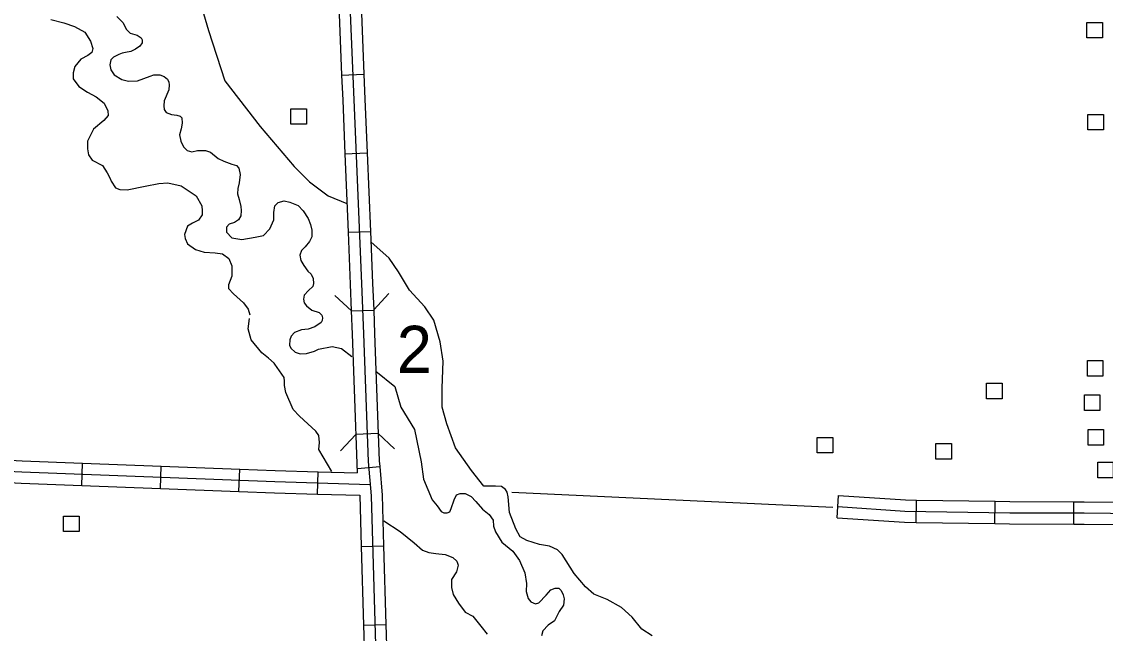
# Model space of a CAD drawing. Extents: x 1084508 to 1142749, y 1057638 to 1093403.
# Drawn here: x 1122944 to 1125227, y 1090783 to 1092072 of the extents above; entities that cross this region are included whole.
import ezdxf

# ---------------------------------------------------------------- set-up
doc = ezdxf.new("R2010")
doc.units = 0
for name, color, linetype in [('Level 32', 7, 'Continuous'), ('Level 35', 7, 'Continuous'), ('Level 38', 7, 'Continuous'), ('Level 47', 7, 'Continuous'), ('Level 5', 7, 'Continuous'), ('Level 56', 7, 'Continuous')]:
    doc.layers.add(name, color=color, linetype=linetype)

msp = doc.modelspace()

# ---------------------------------------------------------------- linework, layer by layer
at = {"layer": 'Level 32'}
for p, q in [((1123618.3, 1091959.2), (1123665.3, 1091961.2)), ((1123625.2, 1091793.7), (1123672.2, 1091795.6)), ((1123632, 1091628.1), (1123679.1, 1091630)), ((1123638.7, 1091462.6), (1123685.8, 1091464.3)), ((1123648.2, 1091202.9), (1123695.3, 1091204.6)), ((1123070.8, 1091094.8), (1123072.6, 1091141.8)), ((1123236.4, 1091088.4), (1123238.2, 1091135.5)), ((1123651.6, 1091130.2), (1123698.5, 1091134.3)), ((1123402, 1091082.1), (1123403.8, 1091129.1)), ((1123567.8, 1091076.5), (1123569.2, 1091123.6)), ((1124662, 1091026.5), (1124665.1, 1091073.5)), ((1124828.6, 1091016.7), (1124829.4, 1091063.8)), ((1124994.3, 1091014.1), (1124995.1, 1091061.2)), ((1125160.4, 1091013.3), (1125160.5, 1091060.4)), ((1123659.7, 1090966.1), (1123706.8, 1090967.5)), ((1123664.5, 1090800.5), (1123711.6, 1090801.8))]:
    msp.add_line(p, q, dxfattribs=at)
for points in [[(1123621.3, 1092457), (1123624.5, 1092409.7), (1123627.3, 1092308.5), (1123644, 1091907.4), (1123660.1, 1091520), (1123664.1, 1091414.2), (1123673.9, 1091145.2), (1123680.2, 1091072.8), (1123690, 1090734.9), (1123702.5, 1090315.9), (1123711.2, 1089988.3), (1123725.5, 1089590), (1123730.7, 1089442.2), (1123732.4, 1089424.6)], [(1123611.4, 1092124.8), (1123618.3, 1091959.2)], [(1123658.5, 1092126.8), (1123665.3, 1091961.2)], [(1123618.3, 1091959.2), (1123620.5, 1091906.4), (1123625.2, 1091793.7)], [(1123665.3, 1091961.2), (1123667.5, 1091908.3), (1123672.2, 1091795.6)], [(1123672.2, 1091795.6), (1123679.1, 1091630)], [(1123625.2, 1091793.7), (1123632, 1091628.1)], [(1123632, 1091628.1), (1123636.6, 1091519), (1123638.7, 1091462.6)], [(1123679.1, 1091630), (1123683.6, 1091520.9), (1123685.8, 1091464.3)], [(1123638.7, 1091462.6), (1123640.6, 1091413.3), (1123644.8, 1091297)], [(1123685.8, 1091464.3), (1123687.6, 1091415.1), (1123691.9, 1091298.7)], [(1117110.8, 1091336.8), (1117184.7, 1091337.4), (1117794.2, 1091329), (1117920.9, 1091323.7), (1118211.8, 1091316.5), (1118678.4, 1091304.5), (1118708.3, 1091308.1), (1118733.4, 1091309.3), (1119309.3, 1091276.4), (1119970, 1091244.2), (1120352.1, 1091227.1), (1121089.1, 1091202.6), (1121393.6, 1091184.3), (1121729.9, 1091159.5), (1121945.1, 1091154.8), (1122415.1, 1091148.5), (1122944.5, 1091123.2), (1123477.8, 1091102.7), (1123678.1, 1091096.9)], [(1123644.8, 1091297), (1123651.2, 1091121.2)], [(1123691.9, 1091298.7), (1123697.4, 1091146.7), (1123698.5, 1091134.3)], [(1122907.2, 1091148.5), (1122945.5, 1091146.7), (1123072.6, 1091141.8)], [(1123072.6, 1091141.8), (1123238.2, 1091135.5)], [(1123238.2, 1091135.5), (1123403.8, 1091129.1)], [(1123698.5, 1091134.3), (1123703.7, 1091074.2), (1123706.8, 1090967.5)], [(1123403.8, 1091129.1), (1123478.6, 1091126.3), (1123569.2, 1091123.6)], [(1123569.2, 1091123.6), (1123651.2, 1091121.2)], [(1122904.9, 1091101.5), (1122943.5, 1091099.7), (1123070.8, 1091094.8)], [(1123070.8, 1091094.8), (1123236.4, 1091088.4)], [(1123236.4, 1091088.4), (1123402, 1091082.1)], [(1123402, 1091082.1), (1123477, 1091079.2), (1123567.8, 1091076.5)], [(1123567.8, 1091076.5), (1123656.6, 1091073.9)], [(1123656.6, 1091073.9), (1123659.7, 1090966.1)], [(1124665.1, 1091073.5), (1124805.8, 1091064.2), (1124829.4, 1091063.8)], [(1124829.4, 1091063.8), (1124995.1, 1091061.2)], [(1124663.6, 1091050), (1124804.8, 1091040.6), (1125025.6, 1091037.1), (1125182.6, 1091036.8), (1125348.8, 1091035)], [(1124995.1, 1091061.2), (1125025.8, 1091060.7), (1125160.5, 1091060.4)], [(1125160.5, 1091060.4), (1125182.7, 1091060.3), (1125324.7, 1091058.8)], [(1124662, 1091026.5), (1124803.9, 1091017.1), (1124828.6, 1091016.7)], [(1124828.6, 1091016.7), (1124994.3, 1091014.1)], [(1124994.3, 1091014.1), (1125025.3, 1091013.6), (1125160.4, 1091013.3)], [(1125160.4, 1091013.3), (1125182.4, 1091013.3), (1125325.9, 1091011.7)], [(1123659.7, 1090966.1), (1123664.5, 1090800.5)], [(1123706.8, 1090967.5), (1123711.6, 1090801.8)], [(1123664.5, 1090800.5), (1123666.4, 1090734.2), (1123669.4, 1090634.8)], [(1123711.6, 1090801.8), (1123713.5, 1090735.6), (1123716.5, 1090636.2)]]:
    msp.add_lwpolyline(points, dxfattribs=at)
at = {"layer": 'Level 35'}
for points in [[(1123144.9, 1092082.8), (1123157.8, 1092069.8), (1123164.6, 1092056.2), (1123172.7, 1092047.5), (1123187.5, 1092043.2), (1123196.2, 1092037.6), (1123198, 1092033.9), (1123198, 1092027.7), (1123193.1, 1092020.3), (1123184.4, 1092014.1), (1123174.5, 1092009.1), (1123162.8, 1092007.3), (1123156, 1092005.4), (1123149.2, 1092002.9), (1123137.4, 1091996.8), (1123131.9, 1091991.2), (1123130, 1091981.3), (1123131.9, 1091970.8), (1123139.3, 1091959.6), (1123155.4, 1091950.4), (1123169.6, 1091946.6)], [(1123169.6, 1091946.6), (1123188.1, 1091947.3), (1123214.7, 1091957.2), (1123222.8, 1091959.6), (1123235.1, 1091959.6), (1123244.4, 1091956.5), (1123251.8, 1091951), (1123254.6, 1091944.5), (1123255.2, 1091939), (1123254.6, 1091928.5), (1123244.7, 1091905), (1123243.5, 1091894.4), (1123244.7, 1091887), (1123249, 1091880.2), (1123260.2, 1091876.5), (1123271.3, 1091874.6), (1123278.1, 1091872.8), (1123281.8, 1091869.1), (1123282.4, 1091857.9), (1123280, 1091846.2), (1123276.9, 1091833.2), (1123279.3, 1091820.2), (1123285.5, 1091808.4), (1123293, 1091800.4), (1123302.8, 1091797.9), (1123314.6, 1091800.4), (1123331.3, 1091800.4), (1123341.8, 1091796.7), (1123357.9, 1091783.7), (1123370.2, 1091778.1), (1123386.9, 1091771.9), (1123396.8, 1091768.5), (1123401.8, 1091762.9), (1123404.3, 1091749.9), (1123402.4, 1091732), (1123399.3, 1091720.2), (1123398.7, 1091709.1), (1123402.4, 1091697.3), (1123406.1, 1091682.5), (1123406.7, 1091673.8), (1123406.1, 1091662.7), (1123401.2, 1091654), (1123392.5, 1091648.5), (1123381.4, 1091645.4), (1123375.8, 1091638.6), (1123375.8, 1091628.7), (1123386.9, 1091616.3), (1123408, 1091613.2), (1123436.4, 1091618.1), (1123453.7, 1091621.2)], [(1123453.7, 1091621.2), (1123467.3, 1091635.5), (1123475.4, 1091654), (1123475.4, 1091669.5), (1123477.8, 1091683.7), (1123484.6, 1091691.1), (1123497, 1091694.2), (1123509.4, 1091691.8), (1123526.7, 1091684.3), (1123537.2, 1091673.2), (1123547.7, 1091657.1), (1123552.7, 1091644.7), (1123555.7, 1091632.4), (1123555.7, 1091618.8), (1123550.8, 1091608.9), (1123541.5, 1091597.7), (1123533.5, 1091589.7), (1123530.4, 1091579.8), (1123532.3, 1091568.7), (1123538.4, 1091558.1), (1123547.1, 1091546.4), (1123553.9, 1091539.6), (1123558.2, 1091530.5), (1123558.8, 1091520), (1123557.6, 1091513.8), (1123548.3, 1091505.7), (1123539.7, 1091495.8), (1123537.8, 1091487.2), (1123539.7, 1091479.1), (1123544.6, 1091472.9), (1123555.7, 1091464.3), (1123571.2, 1091459.3), (1123576.8, 1091453.1), (1123578, 1091447.6), (1123577.4, 1091442), (1123574.9, 1091437.7), (1123561.9, 1091429), (1123547.7, 1091424.1), (1123533.5, 1091422.8), (1123519.3, 1091416.6), (1123511.8, 1091409.2), (1123509.4, 1091401.2), (1123508.8, 1091390), (1123511.2, 1091383.9), (1123520.5, 1091375.8), (1123531, 1091372.1), (1123544, 1091372.7), (1123561.3, 1091377.7), (1123569.5, 1091381.8), (1123598.1, 1091387.6), (1123618.1, 1091383), (1123639.6, 1091366.1)], [(1123690.4, 1091335.3), (1123730.4, 1091303), (1123742.7, 1091259.9), (1123772, 1091212.2), (1123785.8, 1091144.5), (1123790.4, 1091107.5), (1123809, 1091064), (1123819.5, 1091051.6), (1123828.2, 1091039.9), (1123833.8, 1091036.8), (1123840.6, 1091036.8), (1123846.1, 1091039.3), (1123849.2, 1091046.1), (1123855.4, 1091064.6), (1123860.3, 1091074.5), (1123867.8, 1091077.6), (1123878.3, 1091077.6), (1123891.3, 1091071.4), (1123901.2, 1091060.9), (1123915.1, 1091044.5), (1123929.3, 1091033.3), (1123937.3, 1091021.6), (1123937.9, 1091008.6), (1123942.3, 1090996.8), (1123955.9, 1090975.2), (1123978.8, 1090956), (1123993, 1090936.2), (1124004.1, 1090910.8), (1124007.8, 1090887.9), (1124007.2, 1090871.2), (1124010.9, 1090856.4), (1124016.5, 1090849.6), (1124026.4, 1090845.3), (1124033.8, 1090847.1), (1124049.2, 1090863.2), (1124059.1, 1090874.3), (1124067.8, 1090878), (1124075.8, 1090878), (1124080.8, 1090873.1), (1124085.1, 1090864.4), (1124087, 1090855.8), (1124085.7, 1090842.2), (1124076.5, 1090829.2), (1124066.6, 1090809.4), (1124053.6, 1090800.1), (1124041.8, 1090788.3), (1124039.4, 1090777.8)]]:
    msp.add_lwpolyline(points, dxfattribs=at)
at = {"layer": 'Level 38'}
for points in [[(1123717.9, 1091499.2), (1123685.9, 1091464.7)], [(1123638.8, 1091462.9), (1123604.3, 1091494.9)], [(1123616, 1091167.6), (1123648, 1091202.1)], [(1123695.1, 1091203.8), (1123729.6, 1091171.7)]]:
    msp.add_lwpolyline(points, dxfattribs=at)
at = {"layer": 'Level 47'}
for points in [[(1123313.3, 1092137.5), (1123338, 1092053.4), (1123372.6, 1091947.2), (1123446.7, 1091850.8), (1123518.3, 1091766.7), (1123550.5, 1091734.6), (1123590, 1091704.9), (1123629.5, 1091688.5)], [(1123005.7, 1092076.2), (1123033, 1092069.3), (1123055.8, 1092061.6), (1123077.2, 1092049.7), (1123089.6, 1092031), (1123094.1, 1092015.1), (1123092.3, 1092007.3), (1123083.6, 1092000.5), (1123068.6, 1091993.2), (1123056.3, 1091977.2), (1123052.6, 1091963.9), (1123053.1, 1091951.6), (1123064.5, 1091935.1), (1123082.7, 1091923.7), (1123101.4, 1091913.3), (1123117.8, 1091900), (1123125.5, 1091884.1), (1123126.5, 1091874.5), (1123117.3, 1091864), (1123095.9, 1091845.3), (1123083.2, 1091819.8), (1123083.2, 1091803.8), (1123085.4, 1091791.1), (1123092.9, 1091780.4), (1123114.3, 1091768.5), (1123124.4, 1091753.5), (1123130.7, 1091741.2), (1123133, 1091736.1), (1123141.7, 1091721.6), (1123150.8, 1091718.4), (1123166.7, 1091717.5), (1123204.1, 1091725.2), (1123233.3, 1091730.7), (1123252.4, 1091732.5), (1123280.2, 1091725.7), (1123311.6, 1091705.1), (1123323.5, 1091683.7), (1123324.4, 1091673.2), (1123324.4, 1091665), (1123316.7, 1091653.6), (1123304.4, 1091647.2)], [(1123304.4, 1091647.2), (1123293.9, 1091640.9), (1123287, 1091623.5), (1123288.4, 1091615.3), (1123293.9, 1091603.5), (1123310.3, 1091591.6), (1123329, 1091586.2), (1123352.2, 1091584.8), (1123367.2, 1091582.7), (1123380.4, 1091573.2), (1123387.3, 1091557.7), (1123386.8, 1091535.8), (1123380, 1091517.5), (1123380, 1091509.8), (1123390.5, 1091498.4), (1123411.9, 1091479.7), (1123421.5, 1091466), (1123425, 1091454)], [(1123917.7, 1091092.9), (1123891.9, 1091126), (1123858.1, 1091173.7), (1123839.6, 1091224.5), (1123830.4, 1091259.9), (1123830.4, 1091299.9), (1123831.9, 1091356.8), (1123825.8, 1091396.9), (1123812.6, 1091443), (1123793.5, 1091470.7), (1123761.2, 1091506.1), (1123738.1, 1091544.6), (1123718.1, 1091573.8), (1123680, 1091608.2)], [(1123597.7, 1091123.7), (1123570, 1091170.6), (1123571.6, 1091185.2), (1123570, 1091199.9), (1123563.9, 1091209.1), (1123547, 1091224.5), (1123529.3, 1091240.6), (1123516.2, 1091254.5), (1123500.8, 1091290.7), (1123497.7, 1091305.3), (1123497.7, 1091314.5), (1123497, 1091322.2), (1123477.7, 1091349.9), (1123476.2, 1091352.2), (1123463.9, 1091363), (1123450, 1091373.8), (1123427.7, 1091401.5), (1123421.6, 1091424.6), (1123423.9, 1091446.1)], [(1124272.4, 1090777.8), (1124250.5, 1090791.5), (1124230.4, 1090817), (1124207.7, 1090837.1), (1124177.6, 1090854.4), (1124149.3, 1090865.3), (1124132, 1090880.8), (1124108.3, 1090909.1), (1124082.8, 1090949.2), (1124072.8, 1090959.2), (1124056.4, 1090966.5), (1124035.4, 1090970.2), (1124008.1, 1090978.4), (1123994.4, 1090986.6), (1123985.3, 1091003), (1123971.6, 1091037.7), (1123968.9, 1091070.5), (1123967.1, 1091080.5), (1123963.4, 1091086), (1123955.2, 1091092.4), (1123942.4, 1091093.3), (1123927.9, 1091093.3), (1123917.7, 1091092.9)], [(1123707, 1091019.8), (1123741.8, 1090997.6), (1123771, 1090973.5), (1123788.3, 1090958.4), (1123802, 1090953.4), (1123817, 1090951.1), (1123836.1, 1090949.3), (1123852.6, 1090942.9), (1123861.2, 1090935.2), (1123863.9, 1090926.9), (1123860.3, 1090912.8), (1123849.8, 1090896.4), (1123849.8, 1090879.5), (1123853.5, 1090864.5), (1123864.4, 1090846.7), (1123878.5, 1090827.6), (1123894.9, 1090818.9), (1123911.8, 1090798.4), (1123924.5, 1090781.5)]]:
    msp.add_lwpolyline(points, dxfattribs=at)
at = {"layer": 'Level 5'}
msp.add_lwpolyline([(1123976.9, 1091080.2), (1124653.2, 1091048.6)], dxfattribs=at)
at = {"layer": 'Level 56'}
for points in [[(1125188.3, 1092037.8), (1125188.3, 1092070.5), (1125221, 1092070.5), (1125221, 1092037.8)], [(1123511.5, 1091855.9), (1123511.5, 1091888.6), (1123544.3, 1091888.6), (1123544.3, 1091855.9)], [(1125190.1, 1091843.7), (1125190.1, 1091876.3), (1125222.9, 1091876.3), (1125222.9, 1091843.7)], [(1125189.3, 1091324.9), (1125189.3, 1091357.6), (1125222, 1091357.6), (1125222, 1091324.9)], [(1124976.8, 1091277.2), (1124976.8, 1091309.8), (1125009.6, 1091309.8), (1125009.6, 1091277.2)], [(1125182.8, 1091252.6), (1125182.8, 1091285.3), (1125215.6, 1091285.3), (1125215.6, 1091252.6)], [(1125190.6, 1091179.8), (1125190.6, 1091212.5), (1125223.4, 1091212.5), (1125223.4, 1091179.8)], [(1124620.2, 1091163), (1124620.2, 1091195.7), (1124652.9, 1091195.7), (1124652.9, 1091163)], [(1124870, 1091150.3), (1124870, 1091182.9), (1124902.8, 1091182.9), (1124902.8, 1091150.3)], [(1125210.8, 1091110.9), (1125210.8, 1091143.6), (1125243.5, 1091143.6), (1125243.5, 1091110.9)], [(1123032.3, 1090997.5), (1123032.3, 1091030.1), (1123065.1, 1091030.1), (1123065.1, 1090997.5)]]:
    msp.add_lwpolyline(points, close=True, dxfattribs=at)

# ---------------------------------------------------------------- texts
at = {"layer": 'Level 38'}
msp.add_text('2', height=99.4, dxfattribs=at).set_placement((1123734.5, 1091331.7))

doc.saveas('drawing.dxf')
